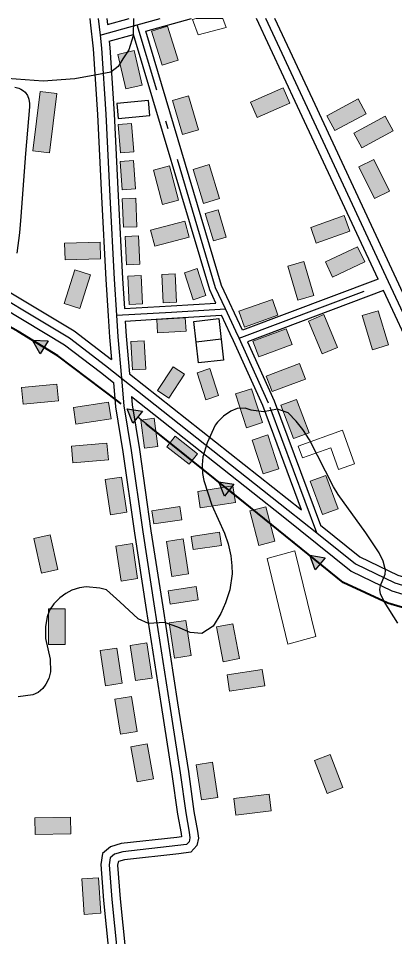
# Model space of a CAD drawing. Extents: x -64005 to -55000, y -89025 to -80000.
# Drawn here: x -58117 to -57666, y -81099 to -80000 of the extents above; entities that cross this region are included whole.
import ezdxf

# ---------------------------------------------------------------- set-up
doc = ezdxf.new("R2010")
doc.units = 0
doc.header["$LTSCALE"] = 32
doc.linetypes.add('DOT_DASHED', pattern=[7.7, 5, -1.2, 0.3, -1.2])
doc.linetypes.add('LONG_DASHED', pattern=[7.5, 6, -1.5])
for name, color, linetype, lineweight in [('1', 7, 'Continuous', 25), ('14', 7, 'Continuous', 25), ('16', 7, 'Continuous', 25), ('18', 7, 'Continuous', 25), ('21', 7, 'Continuous', 25), ('24', 7, 'Continuous', 25), ('39', 7, 'LONG_DASHED', 25), ('6', 7, 'Continuous', 25), ('7', 7, 'Continuous', 13)]:
    doc.layers.add(name, color=color, linetype=linetype, lineweight=lineweight)

msp = doc.modelspace()

# ---------------------------------------------------------------- hatches: boundary and pattern name
at = {"layer": '18'}
for points in [[(-58090.75, -80401.46), (-58099.61, -80385.23), (-58081.12, -80385.66)], [(-57979.63, -80484.51), (-57986.38, -80467.29), (-57968.09, -80470.05)], [(-57870.18, -80571.82), (-57876.94, -80554.59), (-57858.64, -80557.35)], [(-57761.36, -80659.77), (-57767.97, -80642.49), (-57749.7, -80645.4)]]:
    msp.add_hatch(color=256, dxfattribs=at).paths.add_polyline_path(points)
at = {"layer": '7'}
for points in [[(-57957.27, -80015.31), (-57944.58, -80055.88), (-57925.49, -80049.91), (-57938.18, -80009.34)], [(-57997.72, -80043.06), (-57988.02, -80084.44), (-57968.54, -80079.88), (-57978.24, -80038.5)], [(-57799.71, -80083.28), (-57838.73, -80100.12), (-57830.81, -80118.48), (-57791.79, -80101.64)], [(-58090.5, -80087.41), (-58099.34, -80158.44), (-58079.5, -80160.91), (-58070.66, -80089.88)], [(-57932.35, -80098.29), (-57920.22, -80139.02), (-57901.05, -80133.31), (-57913.18, -80092.58)], [(-57710.15, -80096.47), (-57747.46, -80116.81), (-57737.89, -80134.37), (-57700.58, -80114.03)], [(-57677.76, -80117.09), (-57715.07, -80137.44), (-57705.5, -80154.99), (-57668.19, -80134.64)], [(-57997.13, -80127.06), (-57994.53, -80160.96), (-57978.57, -80159.74), (-57981.17, -80125.84)], [(-57995.03, -80171.31), (-57992.43, -80205.21), (-57976.47, -80203.99), (-57979.07, -80170.09)], [(-57709.31, -80177.7), (-57690.3, -80215.71), (-57672.41, -80206.76), (-57691.42, -80168.75)], [(-57955.15, -80181.47), (-57944.4, -80222.59), (-57925.05, -80217.53), (-57935.8, -80176.41)], [(-57907.41, -80180.71), (-57895.28, -80221.44), (-57876.11, -80215.73), (-57888.24, -80175)], [(-57992.29, -80215.96), (-57990.84, -80249.93), (-57974.85, -80249.24), (-57976.3, -80215.27)], [(-57868.01, -80261.64), (-57877.72, -80229.05), (-57893.05, -80233.62), (-57883.34, -80266.21)], [(-57726.74, -80235.94), (-57766.81, -80250.1), (-57760.14, -80268.96), (-57720.07, -80254.8)], [(-57917.32, -80242.63), (-57958.44, -80253.38), (-57953.38, -80272.73), (-57912.26, -80261.98)], [(-57971.39, -80294.27), (-57972.86, -80260.3), (-57988.85, -80260.99), (-57987.38, -80294.96)], [(-58060.83, -80289.04), (-58018.34, -80287.87), (-58018.89, -80267.88), (-58061.38, -80269.05)], [(-57710.69, -80273.38), (-57749.17, -80291.43), (-57740.67, -80309.54), (-57702.19, -80291.49)], [(-57794.38, -80296.46), (-57782.25, -80337.19), (-57763.08, -80331.48), (-57775.21, -80290.75)], [(-58049.33, -80300.72), (-58062.09, -80341.26), (-58043.01, -80347.26), (-58030.25, -80306.72)], [(-57944.95, -80306.35), (-57943.52, -80340.32), (-57927.53, -80339.65), (-57928.96, -80305.68)], [(-57918.04, -80304.34), (-57907.46, -80336.66), (-57892.26, -80331.68), (-57902.84, -80299.36)], [(-57968.28, -80341.57), (-57969.75, -80307.6), (-57985.74, -80308.29), (-57984.27, -80342.26)], [(-57812.68, -80336.38), (-57852.77, -80350.51), (-57846.12, -80369.38), (-57806.03, -80355.25)], [(-57916.95, -80358.45), (-57950.9, -80360.34), (-57950.01, -80376.31), (-57916.06, -80374.42)], [(-57769.48, -80362.12), (-57753.2, -80401.38), (-57734.72, -80393.72), (-57751, -80354.46)], [(-57673.8, -80390.71), (-57685.94, -80349.98), (-57705.1, -80355.69), (-57692.96, -80396.42)], [(-57796.17, -80371.43), (-57835.94, -80386.41), (-57828.89, -80405.13), (-57789.12, -80390.15)], [(-57964.12, -80419.82), (-57966.01, -80385.87), (-57981.98, -80386.76), (-57980.09, -80420.71)], [(-57780.26, -80412.97), (-57820.04, -80427.93), (-57813, -80446.65), (-57773.22, -80431.69)], [(-57931.33, -80417.06), (-57950.02, -80445.46), (-57936.65, -80454.26), (-57917.96, -80425.86)], [(-57877.05, -80451.43), (-57887.6, -80419.11), (-57902.81, -80424.07), (-57892.26, -80456.39)], [(-58070.57, -80437.59), (-58112.89, -80441.52), (-58111.05, -80461.43), (-58068.73, -80457.5)], [(-57856.84, -80449.43), (-57843.65, -80489.82), (-57824.64, -80483.61), (-57837.83, -80443.22)], [(-58008.8, -80459.39), (-58050.83, -80465.74), (-58047.84, -80485.51), (-58005.81, -80479.16)], [(-57802.4, -80462.95), (-57787.59, -80502.78), (-57768.84, -80495.81), (-57783.65, -80455.98)], [(-57949.84, -80512.14), (-57954.38, -80478.44), (-57970.24, -80480.58), (-57965.7, -80514.28)], [(-57902.48, -80521.02), (-57929.15, -80499.93), (-57939.08, -80512.48), (-57912.41, -80533.57)], [(-57837.07, -80504.63), (-57823.88, -80545.03), (-57804.87, -80538.83), (-57818.06, -80498.43)], [(-58010.86, -80508.12), (-58053.18, -80512.05), (-58051.34, -80531.96), (-58009.02, -80528.03)], [(-57767.55, -80553.81), (-57752.74, -80593.64), (-57733.99, -80586.67), (-57748.8, -80546.84)], [(-58012.94, -80551.9), (-58006.59, -80593.93), (-57986.82, -80590.94), (-57993.17, -80548.91)], [(-57860.13, -80559.39), (-57902.09, -80566.1), (-57898.93, -80585.85), (-57856.97, -80579.14)], [(-57923.56, -80584.07), (-57957.17, -80589.15), (-57954.78, -80604.97), (-57921.17, -80599.89)], [(-57839.86, -80589.44), (-57829.09, -80630.55), (-57809.74, -80625.48), (-57820.51, -80584.37)], [(-58069.52, -80659.36), (-58078.66, -80617.86), (-58098.2, -80622.16), (-58089.06, -80663.66)], [(-57939.28, -80625.78), (-57932.93, -80667.81), (-57913.16, -80664.82), (-57919.51, -80622.79)], [(-57907.36, -80635.7), (-57873.75, -80630.62), (-57876.14, -80614.8), (-57909.75, -80619.88)], [(-58000.08, -80631.37), (-57993.73, -80673.4), (-57973.96, -80670.41), (-57980.31, -80628.38)], [(-57904.02, -80679.91), (-57937.62, -80685.1), (-57935.18, -80700.91), (-57901.58, -80695.72)], [(-58060.83, -80749.13), (-58060.83, -80706.63), (-58080.83, -80706.63), (-58080.83, -80749.13)], [(-57936.07, -80723.31), (-57929.72, -80765.34), (-57909.95, -80762.35), (-57916.3, -80720.32)], [(-57879.55, -80728.06), (-57871.52, -80769.79), (-57851.88, -80766.01), (-57859.91, -80724.28)], [(-58018.75, -80756.5), (-58012.4, -80798.53), (-57992.63, -80795.54), (-57998.98, -80753.51)], [(-57982.78, -80750.32), (-57976.43, -80792.35), (-57956.66, -80789.36), (-57963.01, -80747.33)], [(-57824.91, -80779.03), (-57866.93, -80785.4), (-57863.93, -80805.17), (-57821.91, -80798.8)], [(-58001.17, -80814.45), (-57994.45, -80856.41), (-57974.69, -80853.24), (-57981.43, -80811.28)], [(-57982.21, -80871.78), (-57974.53, -80913.58), (-57954.86, -80909.97), (-57962.53, -80868.18)], [(-57762.34, -80887.86), (-57747.16, -80927.56), (-57728.48, -80920.42), (-57743.66, -80880.72)], [(-57903.95, -80893.02), (-57897.6, -80935.05), (-57877.83, -80932.06), (-57884.18, -80890.03)], [(-57816.47, -80928.41), (-57858.66, -80933.49), (-57856.27, -80953.35), (-57814.08, -80948.27)], [(-58096.5, -80976.67), (-58054.02, -80975.61), (-58054.52, -80955.61), (-58097, -80956.68)], [(-58040.92, -81029.67), (-58037.79, -81072.06), (-58017.84, -81070.59), (-58020.97, -81028.2)]]:
    msp.add_hatch(color=256, dxfattribs=at).paths.add_polyline_path(points)

# ---------------------------------------------------------------- linework, layer by layer
at = {"layer": '1'}
for points in [[(-57978.79, -80000), (-57979.43, -80020.9), (-57984.52, -80037.61), (-57991.78, -80048.51), (-57997.23, -80057.59), (-58005.95, -80064.49), (-58025.2, -80068.13), (-58049.17, -80072.49), (-58086.94, -80075.03), (-58130.16, -80071.76)], [(-57662.7, -80723.53), (-57678.76, -80697.72), (-57683.44, -80688.69), (-57684.27, -80683.25), (-57683.25, -80678.73), (-57677.72, -80664.89), (-57677.14, -80660.35), (-57679.94, -80649.66), (-57684.75, -80639.49), (-57701.04, -80615.51), (-57734.15, -80569.63), (-57739.63, -80560.66), (-57768.19, -80504.1), (-57776.19, -80491.87), (-57784.38, -80482.02), (-57793.64, -80472.12), (-57806.59, -80467.49), (-57823.4, -80470.85), (-57838.03, -80468.91), (-57845.46, -80466.56), (-57854.7, -80466.78), (-57862.37, -80470.09), (-57871.32, -80475.96), (-57878.33, -80482.96), (-57881.05, -80486.71), (-57890.91, -80507.83), (-57895.79, -80524.69), (-57896.74, -80534.05), (-57896.19, -80544.57), (-57894.62, -80552.84), (-57885.1, -80582.56), (-57869.85, -80615.8), (-57865.65, -80628.67), (-57862.5, -80643.19), (-57861.12, -80654.9), (-57860.95, -80664.49), (-57863.6, -80683.71), (-57868.68, -80699.35), (-57874.3, -80712.26), (-57883.67, -80727.38), (-57897.28, -80735.94), (-57911.16, -80735.01), (-57925.96, -80728.53), (-57941.69, -80722.98), (-57961.12, -80723.91), (-57973.15, -80718.35), (-57995.36, -80697.99), (-58011.31, -80683.65), (-58019.34, -80681.58), (-58035.4, -80680.21), (-58043.69, -80681.18), (-58052.82, -80684.3), (-58060.04, -80688.29), (-58067.03, -80693.4), (-58074.09, -80700.57), (-58079.33, -80708.24), (-58082.2, -80715.93), (-58084.26, -80727.61), (-58084.42, -80742.13), (-58078.56, -80766.61), (-58078.45, -80781.91), (-58080.41, -80789.77), (-58083.77, -80796.75), (-58087.53, -80801.86), (-58093.2, -80806.71), (-58099.27, -80809.53), (-58117.06, -80811.73)]]:
    msp.add_lwpolyline(points, dxfattribs=at)
at = {"layer": '14'}
msp.add_line((-57874.01, -80384.02), (-57903.82, -80387.39), dxfattribs=at)
msp.add_lwpolyline([(-57876.83, -80359.17), (-57871.2, -80408.86), (-57901.01, -80412.23), (-57906.64, -80362.55)], close=True, dxfattribs=at)
at = {"layer": '16'}
msp.add_lwpolyline([(-57998.77, -80101.94), (-57997.09, -80119.86), (-57959.25, -80116.3), (-57960.93, -80098.38)], close=True, dxfattribs=at)
at = {"layer": '18'}
msp.add_line((-57916.02, -80523.42), (-57973.86, -80477.28), dxfattribs=at)
at = {"layer": '18', "linetype": 'DOT_DASHED', "lineweight": 40}
msp.add_lwpolyline([(-56806.36, -80942.81), (-56953.76, -80909.92), (-57102.87, -80872.95), (-57268.09, -80773.37), (-57452.61, -80714.07), (-57523.68, -80743.98), (-57674.42, -80699.85), (-57727.93, -80674.98), (-57838.73, -80585.07), (-57997.82, -80458.17), (-58069.39, -80403.64), (-58117.07, -80374.59), (-58411.27, -80212.46), (-58533.19, -80215.56), (-58561.43, -80162.65)], dxfattribs=at)
at = {"layer": '18'}
for points in [[(-58090.75, -80401.46), (-58099.61, -80385.23), (-58081.12, -80385.66)], [(-57979.63, -80484.51), (-57986.38, -80467.29), (-57968.09, -80470.05)], [(-57870.18, -80571.82), (-57876.94, -80554.59), (-57858.64, -80557.35)], [(-57761.36, -80659.77), (-57767.97, -80642.49), (-57749.7, -80645.4)]]:
    msp.add_lwpolyline(points, close=True, dxfattribs=at)
for points in [[(-58025.95, -80436.73), (-58069.39, -80403.64), (-58085.93, -80393.56)], [(-57806.79, -80610.99), (-57838.73, -80585.07), (-57864.41, -80564.58)], [(-57693.07, -80691.18), (-57727.93, -80674.98), (-57755.53, -80652.59)]]:
    msp.add_lwpolyline(points, dxfattribs=at)
for centre in [(-58006.07, -80451.89), (-57896.48, -80539.01), (-57787.38, -80626.74), (-57670.17, -80701.1)]:
    msp.add_circle(centre, 0.5, dxfattribs=at)
at = {"layer": '21'}
for points in [[(-57880.37, -80340.67), (-57887.74, -80324.93), (-57978.78, -80019.27)], [(-57686.19, -80312.16), (-57848.54, -80373.26), (-57873.68, -80319.57), (-57964.32, -80015.24)], [(-57679.84, -80325.79), (-57842.37, -80386.97), (-57810.42, -80457.53), (-57755.05, -80606.4)], [(-57989.74, -80347.15), (-57933.96, -80343.9), (-57880.37, -80340.67)], [(-57988.8, -80362.12), (-57933.08, -80358.88), (-57873.52, -80355.28)], [(-57859.33, -80385.86), (-57863.16, -80377.4), (-57873.52, -80355.28)], [(-57777.9, -80587.98), (-57824.3, -80463.25), (-57859.33, -80385.86)]]:
    msp.add_lwpolyline(points, dxfattribs=at)
at = {"layer": '24'}
msp.add_lwpolyline([(-58121.11, -80082.2), (-58116.29, -80083.49), (-58113.92, -80084.53), (-58110.46, -80086.74), (-58108.55, -80088.44), (-58105.72, -80092.31), (-58104.04, -80096.63), (-58103.28, -80101.68), (-58103.34, -80105.72), (-58108.09, -80161.89), (-58113.64, -80237.03), (-58115.41, -80256.55), (-58118.55, -80280.84)], dxfattribs=at)
at = {"layer": '39', "linetype": 'Continuous'}
for p, q in [((-58021.06, -80000), (-58018.89, -80020.04)), ((-57479.38, -80732.15), (-57673.63, -80315.44))]:
    msp.add_line(p, q, dxfattribs=at)
at = {"layer": '39', "linetype": 'DOT_DASHED'}
msp.add_line((-57852.5, -80382.77), (-57673.63, -80315.44), dxfattribs=at)
at = {"layer": '39', "linetype": 'Continuous'}
for points in [[(-58018.89, -80020.04), (-57974.41, -80007.67), (-57946.84, -80000)], [(-57673.63, -80315.44), (-57773.49, -80101.2), (-57820.7, -80000)], [(-58018.89, -80020.04), (-58017.2, -80035.57), (-58012.13, -80114.6), (-58007.41, -80212.95), (-58001.98, -80311.91), (-57999.25, -80355.22)], [(-58282.46, -80253.82), (-58180.76, -80307.4), (-58055.69, -80382.14), (-58012.25, -80415.34), (-57993.29, -80430.34)], [(-57999.25, -80355.22), (-57997.63, -80380.9), (-57993.29, -80430.34)], [(-57993.29, -80430.34), (-57990.37, -80463.55), (-57981.67, -80517.2), (-57967.9, -80614.47), (-57953.77, -80705.82), (-57936.01, -80820.48), (-57922.97, -80902.77), (-57916.45, -80950.72), (-57912.1, -80973.92), (-57911.38, -80980.44), (-57912.46, -80985.16), (-57915.36, -80988.43), (-57925.87, -80989.88), (-57991.83, -80997.14), (-58001.62, -81000.05), (-58006.69, -81004.4), (-58008.14, -81012.73), (-58004.88, -81054.42), (-57998.34, -81117.48)], [(-57993.29, -80430.34), (-57793.68, -80588.25), (-57759.65, -80615.54)], [(-57759.65, -80615.54), (-57713.22, -80652.78), (-57666.11, -80675.53), (-57479.38, -80732.15)]]:
    msp.add_lwpolyline(points, dxfattribs=at)
at = {"layer": '39', "linetype": 'DOT_DASHED'}
for points in [[(-57868.89, -80347.49), (-57880.71, -80322.25), (-57974.41, -80007.67)], [(-57999.25, -80355.22), (-57933.52, -80351.39), (-57868.89, -80347.49)], [(-57852.5, -80382.77), (-57856.35, -80374.26), (-57868.89, -80347.49)], [(-57759.65, -80615.54), (-57817.36, -80460.39), (-57852.5, -80382.77)]]:
    msp.add_lwpolyline(points, dxfattribs=at)
at = {"layer": '6'}
for p, q in [((-58011, -80000), (-58010.21, -80007.25)), ((-58010.21, -80007.25), (-57984.15, -80000)), ((-57964.32, -80015.24), (-57909.55, -80000)), ((-58008.03, -80027.4), (-57978.78, -80019.27)), ((-57497.9, -80716.08), (-57679.84, -80325.79)), ((-57983.71, -80425.17), (-57777.9, -80587.98))]:
    msp.add_line(p, q, dxfattribs=at)
for points in [[(-58031.12, -80000), (-58030.64, -80004.43), (-58027.17, -80036.43), (-58022.11, -80115.16), (-58017.4, -80213.46), (-58011.96, -80312.5), (-58009.23, -80355.85)], [(-57686.19, -80312.16), (-57782.57, -80105.4), (-57831.6, -80000)], [(-57472.2, -80723.87), (-57764.42, -80096.99), (-57809.78, -80000)], [(-58008.03, -80027.4), (-58007.23, -80034.71), (-58002.15, -80114.04), (-57997.42, -80212.44), (-57992, -80311.32), (-57989.74, -80347.15)], [(-58358.48, -80201.56), (-58327.07, -80219.02), (-58175.87, -80298.68), (-58050.06, -80373.85), (-58005.28, -80408.08)], [(-58273.78, -80269.68), (-58185.66, -80316.13), (-58061.31, -80390.44), (-58018.39, -80423.23), (-58002.88, -80435.51)], [(-58009.23, -80355.85), (-58007.6, -80381.65), (-58005.28, -80408.08)], [(-57988.8, -80362.12), (-57987.66, -80380.15), (-57983.71, -80425.17)], [(-58002.88, -80435.51), (-58000.3, -80464.79), (-57991.56, -80518.71), (-57977.79, -80615.94), (-57963.65, -80707.35), (-57945.89, -80822.03), (-57932.86, -80904.22), (-57926.33, -80952.32), (-57921.99, -80975.39), (-57921.57, -80979.19), (-57927.1, -80979.96), (-57993.82, -80987.3), (-58006.51, -80991.08), (-58015.93, -80999.15), (-58018.21, -81012.25), (-58014.84, -81055.33), (-58008.29, -81118.57), (-57999.96, -81190), (-57996.36, -81234.41), (-57991.64, -81292.76), (-57984.77, -81378.64), (-57982.58, -81420.69), (-57978.18, -81449.88)], [(-57981.29, -80452.58), (-57980.44, -80462.31), (-57971.78, -80515.69), (-57958.01, -80613), (-57943.89, -80704.29), (-57926.13, -80818.93), (-57913.08, -80901.32), (-57906.57, -80949.12), (-57902.21, -80972.45), (-57901.26, -80981.03), (-57903.29, -80989.88), (-57910.33, -80997.83), (-57924.64, -80999.8), (-57989.84, -81006.98), (-57996.72, -81009.02), (-57997.45, -81009.65), (-57998.07, -81013.21), (-57994.92, -81053.51), (-57988.39, -81116.39)], [(-57981.29, -80452.58), (-57799.91, -80596.07), (-57718.59, -80661.29), (-57669.76, -80684.87), (-57485.58, -80740.71), (-57460.07, -80748.45)], [(-57755.05, -80606.4), (-57707.85, -80644.27), (-57662.46, -80666.19), (-57497.9, -80716.08)]]:
    msp.add_lwpolyline(points, dxfattribs=at)
at = {"layer": '7'}
for points in [[(-57903.84, -80000), (-57908.3, -80001.28), (-57901.5, -80019.88), (-57868.07, -80011.12), (-57871.81, -80000)], [(-57957.27, -80015.31), (-57944.58, -80055.88), (-57925.49, -80049.91), (-57938.18, -80009.34)], [(-57997.72, -80043.06), (-57988.02, -80084.44), (-57968.54, -80079.88), (-57978.24, -80038.5)], [(-57799.71, -80083.28), (-57838.73, -80100.12), (-57830.81, -80118.48), (-57791.79, -80101.64)], [(-58090.5, -80087.41), (-58099.34, -80158.44), (-58079.5, -80160.91), (-58070.66, -80089.88)], [(-57932.35, -80098.29), (-57920.22, -80139.02), (-57901.05, -80133.31), (-57913.18, -80092.58)], [(-57710.15, -80096.47), (-57747.46, -80116.81), (-57737.89, -80134.37), (-57700.58, -80114.03)], [(-57677.76, -80117.09), (-57715.07, -80137.44), (-57705.5, -80154.99), (-57668.19, -80134.64)], [(-57997.13, -80127.06), (-57994.53, -80160.96), (-57978.57, -80159.74), (-57981.17, -80125.84)], [(-57995.03, -80171.31), (-57992.43, -80205.21), (-57976.47, -80203.99), (-57979.07, -80170.09)], [(-57709.31, -80177.7), (-57690.3, -80215.71), (-57672.41, -80206.76), (-57691.42, -80168.75)], [(-57955.15, -80181.47), (-57944.4, -80222.59), (-57925.05, -80217.53), (-57935.8, -80176.41)], [(-57907.41, -80180.71), (-57895.28, -80221.44), (-57876.11, -80215.73), (-57888.24, -80175)], [(-57992.29, -80215.96), (-57990.84, -80249.93), (-57974.85, -80249.24), (-57976.3, -80215.27)], [(-57868.01, -80261.64), (-57877.72, -80229.05), (-57893.05, -80233.62), (-57883.34, -80266.21)], [(-57726.74, -80235.94), (-57766.81, -80250.1), (-57760.14, -80268.96), (-57720.07, -80254.8)], [(-57917.32, -80242.63), (-57958.44, -80253.38), (-57953.38, -80272.73), (-57912.26, -80261.98)], [(-57971.39, -80294.27), (-57972.86, -80260.3), (-57988.85, -80260.99), (-57987.38, -80294.96)], [(-58060.83, -80289.04), (-58018.34, -80287.87), (-58018.89, -80267.88), (-58061.38, -80269.05)], [(-57710.69, -80273.38), (-57749.17, -80291.43), (-57740.67, -80309.54), (-57702.19, -80291.49)], [(-57794.38, -80296.46), (-57782.25, -80337.19), (-57763.08, -80331.48), (-57775.21, -80290.75)], [(-58049.33, -80300.72), (-58062.09, -80341.26), (-58043.01, -80347.26), (-58030.25, -80306.72)], [(-57944.95, -80306.35), (-57943.52, -80340.32), (-57927.53, -80339.65), (-57928.96, -80305.68)], [(-57918.04, -80304.34), (-57907.46, -80336.66), (-57892.26, -80331.68), (-57902.84, -80299.36)], [(-57968.28, -80341.57), (-57969.75, -80307.6), (-57985.74, -80308.29), (-57984.27, -80342.26)], [(-57812.68, -80336.38), (-57852.77, -80350.51), (-57846.12, -80369.38), (-57806.03, -80355.25)], [(-57916.95, -80358.45), (-57950.9, -80360.34), (-57950.01, -80376.31), (-57916.06, -80374.42)], [(-57769.48, -80362.12), (-57753.2, -80401.38), (-57734.72, -80393.72), (-57751, -80354.46)], [(-57673.8, -80390.71), (-57685.94, -80349.98), (-57705.1, -80355.69), (-57692.96, -80396.42)], [(-57796.17, -80371.43), (-57835.94, -80386.41), (-57828.89, -80405.13), (-57789.12, -80390.15)], [(-57964.12, -80419.82), (-57966.01, -80385.87), (-57981.98, -80386.76), (-57980.09, -80420.71)], [(-57780.26, -80412.97), (-57820.04, -80427.93), (-57813, -80446.65), (-57773.22, -80431.69)], [(-57931.33, -80417.06), (-57950.02, -80445.46), (-57936.65, -80454.26), (-57917.96, -80425.86)], [(-57877.05, -80451.43), (-57887.6, -80419.11), (-57902.81, -80424.07), (-57892.26, -80456.39)], [(-58070.57, -80437.59), (-58112.89, -80441.52), (-58111.05, -80461.43), (-58068.73, -80457.5)], [(-57856.84, -80449.43), (-57843.65, -80489.82), (-57824.64, -80483.61), (-57837.83, -80443.22)], [(-58008.8, -80459.39), (-58050.83, -80465.74), (-58047.84, -80485.51), (-58005.81, -80479.16)], [(-57802.4, -80462.95), (-57787.59, -80502.78), (-57768.84, -80495.81), (-57783.65, -80455.98)], [(-57949.84, -80512.14), (-57954.38, -80478.44), (-57970.24, -80480.58), (-57965.7, -80514.28)], [(-57902.48, -80521.02), (-57929.15, -80499.93), (-57939.08, -80512.48), (-57912.41, -80533.57)], [(-57837.07, -80504.63), (-57823.88, -80545.03), (-57804.87, -80538.83), (-57818.06, -80498.43)], [(-57728.81, -80492.85), (-57781.86, -80511.77), (-57776.82, -80525.9), (-57742.84, -80513.78), (-57733.37, -80539.6), (-57714.53, -80532.88)], [(-58010.86, -80508.12), (-58053.18, -80512.05), (-58051.34, -80531.96), (-58009.02, -80528.03)], [(-57767.55, -80553.81), (-57752.74, -80593.64), (-57733.99, -80586.67), (-57748.8, -80546.84)], [(-58012.94, -80551.9), (-58006.59, -80593.93), (-57986.82, -80590.94), (-57993.17, -80548.91)], [(-57860.13, -80559.39), (-57902.09, -80566.1), (-57898.93, -80585.85), (-57856.97, -80579.14)], [(-57923.56, -80584.07), (-57957.17, -80589.15), (-57954.78, -80604.97), (-57921.17, -80599.89)], [(-57839.86, -80589.44), (-57829.09, -80630.55), (-57809.74, -80625.48), (-57820.51, -80584.37)], [(-58069.52, -80659.36), (-58078.66, -80617.86), (-58098.2, -80622.16), (-58089.06, -80663.66)], [(-57939.28, -80625.78), (-57932.93, -80667.81), (-57913.16, -80664.82), (-57919.51, -80622.79)], [(-57907.36, -80635.7), (-57873.75, -80630.62), (-57876.14, -80614.8), (-57909.75, -80619.88)], [(-58000.08, -80631.37), (-57993.73, -80673.4), (-57973.96, -80670.41), (-57980.31, -80628.38)], [(-57785.72, -80637.08), (-57760.87, -80739.42), (-57794.18, -80748.83), (-57819.03, -80646.47)], [(-57904.02, -80679.91), (-57937.62, -80685.1), (-57935.18, -80700.91), (-57901.58, -80695.72)], [(-58060.83, -80749.13), (-58060.83, -80706.63), (-58080.83, -80706.63), (-58080.83, -80749.13)], [(-57936.07, -80723.31), (-57929.72, -80765.34), (-57909.95, -80762.35), (-57916.3, -80720.32)], [(-57879.55, -80728.06), (-57871.52, -80769.79), (-57851.88, -80766.01), (-57859.91, -80724.28)], [(-58018.75, -80756.5), (-58012.4, -80798.53), (-57992.63, -80795.54), (-57998.98, -80753.51)], [(-57982.78, -80750.32), (-57976.43, -80792.35), (-57956.66, -80789.36), (-57963.01, -80747.33)], [(-57824.91, -80779.03), (-57866.93, -80785.4), (-57863.93, -80805.17), (-57821.91, -80798.8)], [(-58001.17, -80814.45), (-57994.45, -80856.41), (-57974.69, -80853.24), (-57981.43, -80811.28)], [(-57982.21, -80871.78), (-57974.53, -80913.58), (-57954.86, -80909.97), (-57962.53, -80868.18)], [(-57762.34, -80887.86), (-57747.16, -80927.56), (-57728.48, -80920.42), (-57743.66, -80880.72)], [(-57903.95, -80893.02), (-57897.6, -80935.05), (-57877.83, -80932.06), (-57884.18, -80890.03)], [(-57816.47, -80928.41), (-57858.66, -80933.49), (-57856.27, -80953.35), (-57814.08, -80948.27)], [(-58096.5, -80976.67), (-58054.02, -80975.61), (-58054.52, -80955.61), (-58097, -80956.68)], [(-58040.92, -81029.67), (-58037.79, -81072.06), (-58017.84, -81070.59), (-58020.97, -81028.2)]]:
    msp.add_lwpolyline(points, close=True, dxfattribs=at)

doc.saveas('drawing.dxf')
